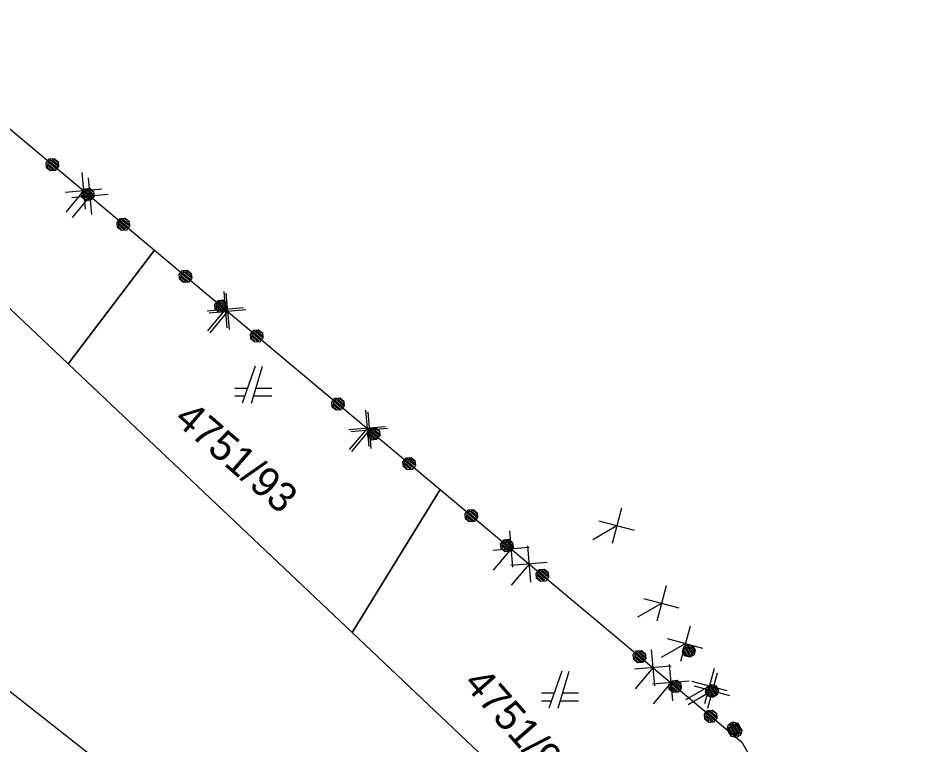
# Model space of a CAD drawing. Extents: x -266179 to -264727, y -1243225 to -1241702.
# Drawn here: x -264986.15 to -264937.54, y -1242243.87 to -1242204.61 of the extents above; entities that cross this region are included whole.
import ezdxf

# ---------------------------------------------------------------- set-up
doc = ezdxf.new("R2010")
doc.units = 0
for name, color, linetype in [('Vrstva 1', 7, 'Continuous'), ('Vrstva 19', 7, 'Continuous'), ('Vrstva 21', 7, 'Continuous')]:
    doc.layers.add(name, color=color, linetype=linetype)

msp = doc.modelspace()

# ---------------------------------------------------------------- linework, layer by layer
at = {"layer": 'Vrstva 1'}
for p, q in [((-264993.75, -1242204.61), (-264978.77, -1242217.17)), ((-264983.44, -1242223.31), (-264978.77, -1242217.17)), ((-264978.77, -1242217.17), (-264983.44, -1242223.31)), ((-264978.77, -1242217.17), (-264963.32, -1242230.11)), ((-264983.44, -1242223.31), (-264987.62, -1242219.35)), ((-264968.07, -1242237.85), (-264983.44, -1242223.31)), ((-264973.32, -1242223.44), (-264974.02, -1242225.44)), ((-264973.52, -1242225.44), (-264972.92, -1242223.44)), ((-264973.74, -1242224.64), (-264974.42, -1242224.64)), ((-264972.42, -1242224.64), (-264973.28, -1242224.64)), ((-264974.42, -1242225.04), (-264973.88, -1242225.04)), ((-264973.4, -1242225.04), (-264972.42, -1242225.04)), ((-264937.54, -1242279.61), (-265000.5, -1242230.1)), ((-264968.07, -1242237.85), (-264963.32, -1242230.11)), ((-264963.32, -1242230.11), (-264968.07, -1242237.85)), ((-264963.32, -1242230.11), (-264947.02, -1242243.77)), ((-264958.21, -1242247.19), (-264968.07, -1242237.85)), ((-264956.74, -1242239.93), (-264957.44, -1242241.93)), ((-264956.94, -1242241.93), (-264956.34, -1242239.93)), ((-264957.16, -1242241.13), (-264957.84, -1242241.13)), ((-264955.84, -1242241.13), (-264956.7, -1242241.13)), ((-264957.84, -1242241.53), (-264957.3, -1242241.53)), ((-264956.82, -1242241.53), (-264955.84, -1242241.53)), ((-264947.02, -1242243.77), (-264946.27, -1242245.07))]:
    msp.add_line(p, q, dxfattribs=at)
at = {"layer": 'Vrstva 19'}
for p, q in [((-264993.75, -1242204.61), (-264978.77, -1242217.17)), ((-264978.77, -1242217.17), (-264963.32, -1242230.11)), ((-264963.32, -1242230.11), (-264947.02, -1242243.77)), ((-264947.02, -1242243.77), (-264946.27, -1242245.07))]:
    msp.add_line(p, q, dxfattribs=at)
for points in [[(-264983.981, -1242212.382), (-264983.958, -1242212.649), (-264984.131, -1242212.856), (-264984.399, -1242212.88), (-264984.606, -1242212.706), (-264984.629, -1242212.438), (-264984.456, -1242212.231), (-264984.188, -1242212.208), (-264983.981, -1242212.382), (-264983.999, -1242212.419), (-264984.183, -1242212.264), (-264984.296, -1242212.274), (-264983.989, -1242212.531), (-264983.995, -1242212.631), (-264984.409, -1242212.284), (-264984.46, -1242212.345), (-264984.054, -1242212.686), (-264984.098, -1242212.754), (-264984.504, -1242212.413), (-264984.555, -1242212.474), (-264984.149, -1242212.815), (-264984.239, -1242212.844), (-264984.568, -1242212.568), (-264984.566, -1242212.674), (-264984.352, -1242212.854)], [(-264982.059, -1242213.995), (-264982.035, -1242214.263), (-264982.209, -1242214.47), (-264982.476, -1242214.493), (-264982.683, -1242214.319), (-264982.707, -1242214.052), (-264982.533, -1242213.845), (-264982.265, -1242213.822), (-264982.059, -1242213.995), (-264982.092, -1242214.019), (-264982.276, -1242213.865), (-264982.389, -1242213.875), (-264982.082, -1242214.132), (-264982.072, -1242214.245), (-264982.501, -1242213.885), (-264982.553, -1242213.946), (-264982.124, -1242214.306), (-264982.175, -1242214.367), (-264982.604, -1242214.007), (-264982.656, -1242214.069), (-264982.227, -1242214.429), (-264982.339, -1242214.438), (-264982.646, -1242214.181), (-264982.636, -1242214.294), (-264982.452, -1242214.448)], [(-264980.136, -1242215.609), (-264980.113, -1242215.876), (-264980.286, -1242216.083), (-264980.554, -1242216.107), (-264980.761, -1242215.933), (-264980.784, -1242215.665), (-264980.61, -1242215.458), (-264980.343, -1242215.435), (-264980.136, -1242215.609), (-264980.192, -1242215.614), (-264980.376, -1242215.459), (-264980.474, -1242215.482), (-264980.182, -1242215.726), (-264980.173, -1242215.839), (-264980.571, -1242215.505), (-264980.622, -1242215.566), (-264980.224, -1242215.9), (-264980.275, -1242215.962), (-264980.674, -1242215.627), (-264980.733, -1242215.682), (-264980.335, -1242216.016), (-264980.417, -1242216.052), (-264980.731, -1242215.788), (-264980.744, -1242215.882), (-264980.56, -1242216.036)], [(-264976.778, -1242218.421), (-264976.755, -1242218.688), (-264976.928, -1242218.895), (-264977.196, -1242218.919), (-264977.403, -1242218.746), (-264977.426, -1242218.478), (-264977.253, -1242218.271), (-264976.985, -1242218.247), (-264976.778, -1242218.421), (-264976.796, -1242218.458), (-264976.98, -1242218.304), (-264977.093, -1242218.314), (-264976.786, -1242218.571), (-264976.792, -1242218.67), (-264977.206, -1242218.324), (-264977.257, -1242218.385), (-264976.851, -1242218.725), (-264976.894, -1242218.793), (-264977.301, -1242218.453), (-264977.352, -1242218.514), (-264976.946, -1242218.854), (-264977.036, -1242218.884), (-264977.365, -1242218.608), (-264977.363, -1242218.714), (-264977.148, -1242218.894)], [(-264974.854, -1242220.032), (-264974.83, -1242220.3), (-264975.004, -1242220.507), (-264975.271, -1242220.531), (-264975.478, -1242220.357), (-264975.502, -1242220.09), (-264975.329, -1242219.883), (-264975.061, -1242219.859), (-264974.854, -1242220.032), (-264974.887, -1242220.057), (-264975.071, -1242219.903), (-264975.184, -1242219.912), (-264974.877, -1242220.169), (-264974.867, -1242220.282), (-264975.297, -1242219.922), (-264975.348, -1242219.984), (-264974.919, -1242220.343), (-264974.97, -1242220.405), (-264975.4, -1242220.045), (-264975.451, -1242220.106), (-264975.022, -1242220.466), (-264975.134, -1242220.476), (-264975.441, -1242220.219), (-264975.431, -1242220.332), (-264975.247, -1242220.486)], [(-264972.93, -1242221.644), (-264972.906, -1242221.912), (-264973.079, -1242222.119), (-264973.347, -1242222.142), (-264973.554, -1242221.969), (-264973.578, -1242221.701), (-264973.404, -1242221.494), (-264973.137, -1242221.471), (-264972.93, -1242221.644), (-264972.986, -1242221.649), (-264973.17, -1242221.495), (-264973.267, -1242221.518), (-264972.976, -1242221.762), (-264972.966, -1242221.874), (-264973.365, -1242221.54), (-264973.416, -1242221.602), (-264973.018, -1242221.936), (-264973.069, -1242221.997), (-264973.468, -1242221.663), (-264973.527, -1242221.718), (-264973.128, -1242222.052), (-264973.21, -1242222.088), (-264973.524, -1242221.824), (-264973.537, -1242221.918), (-264973.353, -1242222.072)], [(-264968.535, -1242225.325), (-264968.511, -1242225.593), (-264968.684, -1242225.8), (-264968.952, -1242225.824), (-264969.159, -1242225.65), (-264969.183, -1242225.382), (-264969.009, -1242225.175), (-264968.742, -1242225.152), (-264968.535, -1242225.325), (-264968.553, -1242225.362), (-264968.737, -1242225.208), (-264968.849, -1242225.218), (-264968.543, -1242225.475), (-264968.548, -1242225.575), (-264968.962, -1242225.228), (-264969.013, -1242225.289), (-264968.607, -1242225.63), (-264968.651, -1242225.697), (-264969.057, -1242225.357), (-264969.109, -1242225.419), (-264968.702, -1242225.759), (-264968.792, -1242225.788), (-264969.122, -1242225.512), (-264969.119, -1242225.618), (-264968.905, -1242225.798)], [(-264966.61, -1242226.937), (-264966.587, -1242227.204), (-264966.76, -1242227.411), (-264967.028, -1242227.435), (-264967.235, -1242227.262), (-264967.258, -1242226.994), (-264967.085, -1242226.787), (-264966.817, -1242226.763), (-264966.61, -1242226.937), (-264966.644, -1242226.961), (-264966.828, -1242226.807), (-264966.94, -1242226.817), (-264966.634, -1242227.074), (-264966.624, -1242227.186), (-264967.053, -1242226.827), (-264967.104, -1242226.888), (-264966.675, -1242227.248), (-264966.727, -1242227.309), (-264967.156, -1242226.95), (-264967.207, -1242227.011), (-264966.778, -1242227.37), (-264966.891, -1242227.38), (-264967.197, -1242227.124), (-264967.187, -1242227.236), (-264967.003, -1242227.39)], [(-264964.686, -1242228.548), (-264964.662, -1242228.816), (-264964.836, -1242229.023), (-264965.103, -1242229.047), (-264965.31, -1242228.873), (-264965.334, -1242228.606), (-264965.161, -1242228.399), (-264964.893, -1242228.375), (-264964.686, -1242228.548), (-264964.742, -1242228.553), (-264964.926, -1242228.399), (-264965.024, -1242228.422), (-264964.732, -1242228.666), (-264964.722, -1242228.779), (-264965.121, -1242228.445), (-264965.173, -1242228.506), (-264964.774, -1242228.84), (-264964.825, -1242228.901), (-264965.224, -1242228.568), (-264965.283, -1242228.622), (-264964.884, -1242228.956), (-264964.966, -1242228.992), (-264965.281, -1242228.729), (-264965.294, -1242228.822), (-264965.11, -1242228.976)], [(-264961.329, -1242231.362), (-264961.306, -1242231.629), (-264961.479, -1242231.836), (-264961.747, -1242231.86), (-264961.954, -1242231.687), (-264961.977, -1242231.419), (-264961.804, -1242231.212), (-264961.536, -1242231.188), (-264961.329, -1242231.362), (-264961.347, -1242231.399), (-264961.531, -1242231.245), (-264961.644, -1242231.255), (-264961.337, -1242231.512), (-264961.343, -1242231.611), (-264961.757, -1242231.265), (-264961.808, -1242231.326), (-264961.402, -1242231.666), (-264961.445, -1242231.734), (-264961.852, -1242231.394), (-264961.903, -1242231.455), (-264961.497, -1242231.795), (-264961.586, -1242231.825), (-264961.916, -1242231.549), (-264961.914, -1242231.655), (-264961.699, -1242231.835)], [(-264959.405, -1242232.973), (-264959.381, -1242233.241), (-264959.555, -1242233.448), (-264959.822, -1242233.472), (-264960.029, -1242233.298), (-264960.053, -1242233.031), (-264959.88, -1242232.824), (-264959.612, -1242232.8), (-264959.405, -1242232.973), (-264959.438, -1242232.998), (-264959.622, -1242232.844), (-264959.735, -1242232.854), (-264959.428, -1242233.11), (-264959.418, -1242233.223), (-264959.848, -1242232.863), (-264959.899, -1242232.925), (-264959.47, -1242233.284), (-264959.521, -1242233.346), (-264959.95, -1242232.986), (-264960.002, -1242233.047), (-264959.572, -1242233.407), (-264959.685, -1242233.417), (-264959.992, -1242233.16), (-264959.982, -1242233.273), (-264959.798, -1242233.427)], [(-264957.481, -1242234.585), (-264957.457, -1242234.853), (-264957.63, -1242235.06), (-264957.898, -1242235.083), (-264958.105, -1242234.91), (-264958.129, -1242234.642), (-264957.955, -1242234.435), (-264957.688, -1242234.412), (-264957.481, -1242234.585), (-264957.537, -1242234.59), (-264957.721, -1242234.436), (-264957.818, -1242234.459), (-264957.527, -1242234.703), (-264957.517, -1242234.815), (-264957.916, -1242234.481), (-264957.967, -1242234.543), (-264957.568, -1242234.877), (-264957.62, -1242234.938), (-264958.018, -1242234.604), (-264958.077, -1242234.659), (-264957.679, -1242234.993), (-264957.761, -1242235.029), (-264958.075, -1242234.765), (-264958.088, -1242234.859), (-264957.904, -1242235.013)], [(-264952.234, -1242238.984), (-264952.21, -1242239.252), (-264952.383, -1242239.459), (-264952.651, -1242239.482), (-264952.858, -1242239.309), (-264952.882, -1242239.041), (-264952.708, -1242238.834), (-264952.441, -1242238.811), (-264952.234, -1242238.984), (-264952.252, -1242239.021), (-264952.436, -1242238.867), (-264952.549, -1242238.877), (-264952.242, -1242239.134), (-264952.247, -1242239.234), (-264952.661, -1242238.887), (-264952.713, -1242238.948), (-264952.306, -1242239.289), (-264952.35, -1242239.356), (-264952.756, -1242239.016), (-264952.808, -1242239.077), (-264952.401, -1242239.418), (-264952.491, -1242239.447), (-264952.821, -1242239.171), (-264952.818, -1242239.277), (-264952.604, -1242239.457)], [(-264949.527, -1242238.786), (-264949.596, -1242239.046), (-264949.83, -1242239.181), (-264950.09, -1242239.111), (-264950.225, -1242238.878), (-264950.155, -1242238.618), (-264949.921, -1242238.483), (-264949.662, -1242238.553), (-264949.527, -1242238.786), (-264949.556, -1242238.815), (-264949.676, -1242238.607), (-264949.786, -1242238.578), (-264949.586, -1242238.924), (-264949.625, -1242239.016), (-264949.895, -1242238.549), (-264949.964, -1242238.589), (-264949.699, -1242239.048), (-264949.763, -1242239.096), (-264950.028, -1242238.637), (-264950.098, -1242238.677), (-264949.833, -1242239.136), (-264949.927, -1242239.133), (-264950.142, -1242238.761), (-264950.176, -1242238.861), (-264950.036, -1242239.104)], [(-264950.31, -1242240.596), (-264950.286, -1242240.863), (-264950.459, -1242241.07), (-264950.727, -1242241.094), (-264950.934, -1242240.921), (-264950.958, -1242240.653), (-264950.784, -1242240.446), (-264950.516, -1242240.422), (-264950.31, -1242240.596), (-264950.343, -1242240.62), (-264950.527, -1242240.466), (-264950.64, -1242240.476), (-264950.333, -1242240.733), (-264950.323, -1242240.845), (-264950.752, -1242240.486), (-264950.804, -1242240.547), (-264950.374, -1242240.907), (-264950.426, -1242240.968), (-264950.855, -1242240.608), (-264950.906, -1242240.67), (-264950.477, -1242241.029), (-264950.59, -1242241.039), (-264950.896, -1242240.782), (-264950.886, -1242240.895), (-264950.702, -1242241.049)], [(-264948.272, -1242240.96), (-264948.341, -1242241.22), (-264948.575, -1242241.355), (-264948.834, -1242241.285), (-264948.969, -1242241.051), (-264948.9, -1242240.792), (-264948.666, -1242240.657), (-264948.407, -1242240.726), (-264948.272, -1242240.96), (-264948.311, -1242240.972), (-264948.431, -1242240.764), (-264948.54, -1242240.734), (-264948.34, -1242241.081), (-264948.37, -1242241.19), (-264948.65, -1242240.705), (-264948.719, -1242240.745), (-264948.439, -1242241.23), (-264948.508, -1242241.27), (-264948.788, -1242240.785), (-264948.858, -1242240.825), (-264948.578, -1242241.31), (-264948.687, -1242241.281), (-264948.887, -1242240.934), (-264948.916, -1242241.044), (-264948.796, -1242241.252)], [(-264948.385, -1242242.207), (-264948.362, -1242242.475), (-264948.535, -1242242.682), (-264948.803, -1242242.706), (-264949.01, -1242242.532), (-264949.033, -1242242.265), (-264948.86, -1242242.058), (-264948.592, -1242242.034), (-264948.385, -1242242.207), (-264948.442, -1242242.212), (-264948.626, -1242242.058), (-264948.723, -1242242.081), (-264948.432, -1242242.325), (-264948.422, -1242242.438), (-264948.82, -1242242.104), (-264948.872, -1242242.165), (-264948.473, -1242242.499), (-264948.524, -1242242.56), (-264948.923, -1242242.226), (-264948.982, -1242242.281), (-264948.583, -1242242.615), (-264948.665, -1242242.651), (-264948.98, -1242242.388), (-264948.993, -1242242.481), (-264948.809, -1242242.635)], [(-264947.109, -1242242.978), (-264947.178, -1242243.237), (-264947.412, -1242243.372), (-264947.671, -1242243.303), (-264947.806, -1242243.069), (-264947.737, -1242242.809), (-264947.503, -1242242.674), (-264947.244, -1242242.744), (-264947.109, -1242242.978), (-264947.138, -1242243.006), (-264947.258, -1242242.798), (-264947.367, -1242242.769), (-264947.167, -1242243.116), (-264947.207, -1242243.207), (-264947.477, -1242242.74), (-264947.546, -1242242.78), (-264947.281, -1242243.239), (-264947.345, -1242243.287), (-264947.61, -1242242.829), (-264947.68, -1242242.869), (-264947.415, -1242243.327), (-264947.509, -1242243.324), (-264947.724, -1242242.952), (-264947.758, -1242243.052), (-264947.618, -1242243.295)], [(-264947.017, -1242243.134), (-264947.086, -1242243.393), (-264947.32, -1242243.528), (-264947.579, -1242243.459), (-264947.714, -1242243.225), (-264947.645, -1242242.966), (-264947.411, -1242242.831), (-264947.152, -1242242.9), (-264947.017, -1242243.134), (-264947.071, -1242243.119), (-264947.191, -1242242.911), (-264947.29, -1242242.899), (-264947.1, -1242243.229), (-264947.13, -1242243.338), (-264947.39, -1242242.887), (-264947.459, -1242242.927), (-264947.199, -1242243.378), (-264947.268, -1242243.418), (-264947.528, -1242242.967), (-264947.603, -1242242.999), (-264947.343, -1242243.449), (-264947.432, -1242243.455), (-264947.637, -1242243.099), (-264947.681, -1242243.183), (-264947.561, -1242243.391)]]:
    msp.add_lwpolyline(points, dxfattribs=at)
at = {"layer": 'Vrstva 21'}
for p, q in [((-264993.75, -1242204.61), (-264978.77, -1242217.17)), ((-264982.689, -1242212.973), (-264982.517, -1242214.945)), ((-264982.343, -1242213.263), (-264982.171, -1242215.235)), ((-264981.617, -1242213.873), (-264983.589, -1242214.045)), ((-264982.603, -1242213.959), (-264983.567, -1242215.108)), ((-264981.271, -1242214.163), (-264983.243, -1242214.335)), ((-264982.257, -1242214.249), (-264983.221, -1242215.398)), ((-264978.77, -1242217.17), (-264963.32, -1242230.11)), ((-264975.024, -1242219.394), (-264974.85, -1242221.367)), ((-264974.907, -1242219.493), (-264974.732, -1242221.465)), ((-264973.951, -1242220.293), (-264975.923, -1242220.468)), ((-264974.937, -1242220.381), (-264975.9, -1242221.531)), ((-264973.833, -1242220.392), (-264975.806, -1242220.566)), ((-264974.82, -1242220.479), (-264975.783, -1242221.629)), ((-264967.358, -1242225.815), (-264967.183, -1242227.787)), ((-264967.24, -1242225.913), (-264967.066, -1242227.886)), ((-264966.284, -1242226.714), (-264968.257, -1242226.888)), ((-264967.27, -1242226.801), (-264968.234, -1242227.951)), ((-264966.167, -1242226.812), (-264968.139, -1242226.987)), ((-264967.153, -1242226.899), (-264968.116, -1242228.049)), ((-264963.32, -1242230.11), (-264947.02, -1242243.77)), ((-264953.511, -1242231.122), (-264954.023, -1242233.034)), ((-264953.767, -1242232.078), (-264955.066, -1242232.828)), ((-264952.811, -1242232.334), (-264954.723, -1242231.822)), ((-264959.576, -1242232.337), (-264959.402, -1242234.309)), ((-264958.503, -1242233.236), (-264960.475, -1242233.41)), ((-264959.489, -1242233.323), (-264960.452, -1242234.473)), ((-264958.605, -1242233.15), (-264958.431, -1242235.123)), ((-264957.532, -1242234.049), (-264959.504, -1242234.224)), ((-264958.518, -1242234.137), (-264959.481, -1242235.287)), ((-264951.095, -1242235.314), (-264951.608, -1242237.227)), ((-264950.395, -1242236.527), (-264952.308, -1242236.014)), ((-264951.351, -1242236.27), (-264952.65, -1242237.02)), ((-264949.81, -1242237.491), (-264950.326, -1242239.403)), ((-264950.068, -1242238.447), (-264951.369, -1242239.195)), ((-264949.113, -1242238.705), (-264951.024, -1242238.189)), ((-264951.909, -1242238.757), (-264951.735, -1242240.73)), ((-264950.836, -1242239.656), (-264952.808, -1242239.831)), ((-264951.822, -1242239.743), (-264952.785, -1242240.893)), ((-264950.938, -1242239.571), (-264950.764, -1242241.543)), ((-264948.511, -1242239.782), (-264949.023, -1242241.694)), ((-264948.353, -1242240.048), (-264948.867, -1242241.96)), ((-264949.865, -1242240.47), (-264951.837, -1242240.644)), ((-264950.851, -1242240.557), (-264951.814, -1242241.707)), ((-264948.767, -1242240.738), (-264950.066, -1242241.488)), ((-264947.811, -1242240.994), (-264949.723, -1242240.482)), ((-264947.654, -1242241.261), (-264949.566, -1242240.747)), ((-264948.61, -1242241.004), (-264949.91, -1242241.753)), ((-264947.02, -1242243.77), (-264946.27, -1242245.07))]:
    msp.add_line(p, q, dxfattribs=at)

# ---------------------------------------------------------------- texts
at = {"layer": 'Vrstva 1'}
for s, rotation, p in [('4751/93', 319.0802, (-264977.771, -1242226.418)), ('4751/94', 311.288, (-264962.115, -1242240.632))]:
    msp.add_text(s, height=1.6, rotation=rotation, dxfattribs=at).set_placement(p)

doc.saveas('drawing.dxf')
